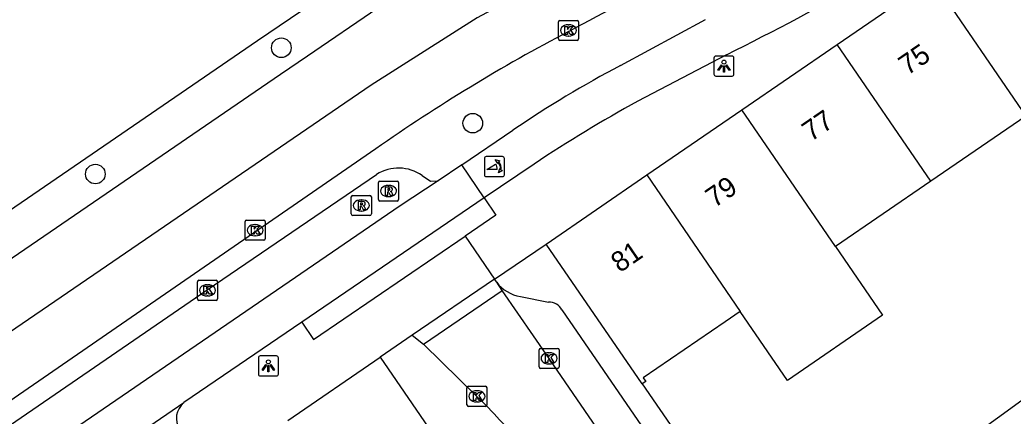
# Model space of a CAD drawing. Extents: x 158087 to 159494, y 382905 to 383981.
# Drawn here: x 158278.93 to 158328.44, y 383409.32 to 383429.07 of the extents above; entities that cross this region are included whole.
import ezdxf

# ---------------------------------------------------------------- set-up
doc = ezdxf.new("R2010")
doc.units = 0
for name, color, linetype in [('IMGEO_Boom', 7, 'Continuous'), ('IMGEO_Fietspad_gesloten', 7, 'Continuous'), ('IMGEO_Kolk', 7, 'Continuous'), ('IMGEO_Lichtpunt', 7, 'Continuous'), ('IMGEO_OVBaan_gesloten', 7, 'Continuous'), ('IMGEO_Pand', 7, 'Continuous'), ('IMGEO_Pand_nummerreeks', 7, 'Continuous'), ('IMGEO_Poller', 7, 'Continuous'), ('IMGEO_Rijbaan_lokaal_open', 7, 'Continuous'), ('IMGEO_Rijbaan_regionaal_gesloten', 7, 'Continuous'), ('IMGEO_Rioolput', 7, 'Continuous'), ('IMGEO_Voetpad_open', 7, 'Continuous')]:
    doc.layers.add(name, color=color, linetype=linetype)

msp = doc.modelspace()

# ---------------------------------------------------------------- linework, layer by layer
at = {"layer": 'IMGEO_Boom'}
for centre in [(158291.962, 383427.676), (158301.506, 383423.917), (158282.693, 383421.382)]:
    msp.add_circle(centre, 0.489, dxfattribs=at)
at = {"layer": 'IMGEO_Fietspad_gesloten'}
for points in [[(158308.874, 383426.798), (158313.101, 383429.091)], [(158314.147, 383427.332), (158309.736, 383425.009)], [(158300.957, 383421.848), (158303.508, 383423.573)], [(158300.957, 383421.848), (158299.772, 383421.047)], [(158302.072, 383420.198), (158300.957, 383421.848)], [(158304.567, 383421.882), (158302.072, 383420.198)], [(158302.072, 383420.198), (158292.984, 383413.998)], [(158292.984, 383413.998), (158287.104, 383409.987)], [(158251.53, 383385.606), (158287.104, 383409.987)]]:
    msp.add_lwpolyline(points, dxfattribs=at)
for centre, radius, start, end in [((158263.884, 383529.699), 114.041, 296.15135, 304.19655), ((158336.111, 383375.403), 58.166, 117.92119, 124.09108), ((158340.553, 383368.232), 64.601, 118.49195, 123.85195)]:
    msp.add_arc(centre, radius, start, end, dxfattribs=at)
at = {"layer": 'IMGEO_Kolk'}
for p, q in [((158305.774, 383428.116), (158305.774, 383428.968)), ((158305.849, 383429.042), (158306.701, 383429.042)), ((158306.775, 383428.968), (158306.775, 383428.116)), ((158306.262, 383428.822), (158306.287, 383428.822)), ((158306.701, 383428.042), (158305.849, 383428.042)), ((158306.285, 383428.262), (158306.26, 383428.262)), ((158290.231, 383419.083), (158291.083, 383419.083)), ((158290.156, 383418.157), (158290.156, 383419.009)), ((158290.644, 383418.863), (158290.669, 383418.863)), ((158291.157, 383419.009), (158291.157, 383418.157)), ((158291.083, 383418.083), (158290.231, 383418.083)), ((158290.667, 383418.303), (158290.642, 383418.303)), ((158287.856, 383416.087), (158288.708, 383416.087)), ((158287.781, 383415.161), (158287.781, 383416.013)), ((158288.269, 383415.867), (158288.294, 383415.867)), ((158288.782, 383416.013), (158288.782, 383415.161)), ((158288.708, 383415.087), (158287.856, 383415.087)), ((158288.292, 383415.307), (158288.267, 383415.307)), ((158304.807, 383411.768), (158304.807, 383412.62)), ((158304.882, 383412.694), (158305.734, 383412.694)), ((158305.808, 383412.62), (158305.808, 383411.768)), ((158305.295, 383412.474), (158305.32, 383412.474)), ((158305.734, 383411.694), (158304.882, 383411.694)), ((158305.318, 383411.914), (158305.293, 383411.914)), ((158301.212, 383409.875), (158301.212, 383410.727)), ((158301.287, 383410.801), (158302.139, 383410.801)), ((158302.213, 383410.727), (158302.213, 383409.875)), ((158301.7, 383410.581), (158301.725, 383410.581)), ((158302.139, 383409.801), (158301.287, 383409.801)), ((158301.723, 383410.021), (158301.698, 383410.021))]:
    msp.add_line(p, q, dxfattribs=at)
for points in [[(158305.774, 383428.116), (158305.774, 383428.968)], [(158305.849, 383429.042), (158306.701, 383429.042)], [(158306.775, 383428.968), (158306.775, 383428.116)], [(158306.095, 383428.742), (158306.218, 383428.742), (158306.218, 383428.591), (158306.348, 383428.742), (158306.512, 383428.742), (158306.366, 383428.591), (158306.519, 383428.342), (158306.367, 383428.342), (158306.282, 383428.506), (158306.218, 383428.439), (158306.218, 383428.342), (158306.095, 383428.342), (158306.095, 383428.742)], [(158306.701, 383428.042), (158305.849, 383428.042)], [(158290.231, 383419.083), (158291.083, 383419.083)], [(158290.156, 383418.157), (158290.156, 383419.009)], [(158290.477, 383418.783), (158290.6, 383418.783), (158290.6, 383418.632), (158290.73, 383418.783), (158290.894, 383418.783), (158290.748, 383418.632), (158290.901, 383418.383), (158290.749, 383418.383), (158290.664, 383418.547), (158290.6, 383418.48), (158290.6, 383418.383), (158290.477, 383418.383), (158290.477, 383418.783)], [(158291.157, 383419.009), (158291.157, 383418.157)], [(158291.083, 383418.083), (158290.231, 383418.083)], [(158287.856, 383416.087), (158288.708, 383416.087)], [(158287.781, 383415.161), (158287.781, 383416.013)], [(158288.102, 383415.787), (158288.225, 383415.787), (158288.225, 383415.636), (158288.355, 383415.787), (158288.519, 383415.787), (158288.373, 383415.636), (158288.526, 383415.387), (158288.374, 383415.387), (158288.289, 383415.551), (158288.225, 383415.484), (158288.225, 383415.387), (158288.102, 383415.387), (158288.102, 383415.787)], [(158288.782, 383416.013), (158288.782, 383415.161)], [(158288.708, 383415.087), (158287.856, 383415.087)], [(158304.807, 383411.768), (158304.807, 383412.62)], [(158304.882, 383412.694), (158305.734, 383412.694)], [(158305.808, 383412.62), (158305.808, 383411.768)], [(158305.128, 383412.394), (158305.251, 383412.394), (158305.251, 383412.243), (158305.381, 383412.394), (158305.545, 383412.394), (158305.399, 383412.243), (158305.552, 383411.994), (158305.4, 383411.994), (158305.315, 383412.158), (158305.251, 383412.091), (158305.251, 383411.994), (158305.128, 383411.994), (158305.128, 383412.394)], [(158305.734, 383411.694), (158304.882, 383411.694)], [(158301.212, 383409.875), (158301.212, 383410.727)], [(158301.287, 383410.801), (158302.139, 383410.801)], [(158302.213, 383410.727), (158302.213, 383409.875)], [(158301.533, 383410.501), (158301.656, 383410.501), (158301.656, 383410.35), (158301.786, 383410.501), (158301.95, 383410.501), (158301.804, 383410.35), (158301.957, 383410.101), (158301.805, 383410.101), (158301.72, 383410.265), (158301.656, 383410.198), (158301.656, 383410.101), (158301.533, 383410.101), (158301.533, 383410.501)], [(158302.139, 383409.801), (158301.287, 383409.801)]]:
    msp.add_lwpolyline(points, dxfattribs=at)
for centre, start, end in [((158305.851, 383428.966), 91.552, 178.448), ((158305.851, 383428.966), 91.552, 178.448), ((158306.699, 383428.966), 1.552, 88.448), ((158306.699, 383428.966), 1.552, 88.448), ((158305.851, 383428.118), 181.552, 268.448), ((158305.851, 383428.118), 181.552, 268.448), ((158306.699, 383428.118), 271.552, 358.448), ((158306.699, 383428.118), 271.552, 358.448), ((158290.233, 383419.007), 91.552, 178.448), ((158290.233, 383419.007), 91.552, 178.448), ((158291.081, 383419.007), 1.552, 88.448), ((158291.081, 383419.007), 1.552, 88.448), ((158290.233, 383418.159), 181.552, 268.448), ((158290.233, 383418.159), 181.552, 268.448), ((158291.081, 383418.159), 271.552, 358.448), ((158291.081, 383418.159), 271.552, 358.448), ((158287.858, 383416.011), 91.552, 178.448), ((158287.858, 383416.011), 91.552, 178.448), ((158288.706, 383416.011), 1.552, 88.448), ((158288.706, 383416.011), 1.552, 88.448), ((158287.858, 383415.163), 181.552, 268.448), ((158287.858, 383415.163), 181.552, 268.448), ((158288.706, 383415.163), 271.552, 358.448), ((158288.706, 383415.163), 271.552, 358.448), ((158304.884, 383412.618), 91.552, 178.448), ((158304.884, 383412.618), 91.552, 178.448), ((158305.732, 383412.618), 1.552, 88.448), ((158305.732, 383412.618), 1.552, 88.448), ((158304.884, 383411.77), 181.552, 268.448), ((158304.884, 383411.77), 181.552, 268.448), ((158305.732, 383411.77), 271.552, 358.448), ((158305.732, 383411.77), 271.552, 358.448), ((158301.289, 383410.725), 91.552, 178.448), ((158301.289, 383410.725), 91.552, 178.448), ((158302.137, 383410.725), 1.552, 88.448), ((158302.137, 383410.725), 1.552, 88.448), ((158301.289, 383409.877), 181.552, 268.448), ((158301.289, 383409.877), 181.552, 268.448), ((158302.137, 383409.877), 271.552, 358.448), ((158302.137, 383409.877), 271.552, 358.448)]:
    msp.add_arc(centre, 0.0765, start, end, dxfattribs=at)
for centre, major_axis, ratio, start_param, end_param in [((158306.261, 383428.542), (-0.387, 0.002), 0.722429, 4.712389, 7.853982), ((158306.286, 383428.542), (-0.39, 0.002), 0.717154, 1.570796, 4.712389), ((158290.643, 383418.583), (-0.387, 0.002), 0.722429, 4.712389, 7.853982), ((158290.668, 383418.583), (-0.39, 0.002), 0.717154, 1.570796, 4.712389), ((158288.268, 383415.587), (-0.387, 0.002), 0.722429, 4.712389, 7.853982), ((158288.293, 383415.587), (-0.39, 0.002), 0.717154, 1.570796, 4.712389), ((158305.294, 383412.194), (-0.387, 0.002), 0.722429, 4.712389, 7.853982), ((158305.319, 383412.194), (-0.39, 0.002), 0.717154, 1.570796, 4.712389), ((158301.699, 383410.301), (-0.387, 0.002), 0.722429, 4.712389, 7.853982), ((158301.724, 383410.301), (-0.39, 0.002), 0.717154, 1.570796, 4.712389)]:
    msp.add_ellipse(centre, major_axis=major_axis, ratio=ratio, start_param=start_param, end_param=end_param, dxfattribs=at)
at = {"layer": 'IMGEO_Lichtpunt'}
for p, q in [((158313.526, 383427.163), (158313.526, 383426.356)), ((158313.526, 383427.163), (158313.526, 383426.356)), ((158314.428, 383427.258), (158313.62, 383427.258)), ((158314.428, 383427.258), (158313.62, 383427.258)), ((158314.522, 383426.356), (158314.522, 383427.163)), ((158314.522, 383426.356), (158314.522, 383427.163)), ((158313.62, 383426.262), (158314.428, 383426.262)), ((158313.62, 383426.262), (158314.428, 383426.262)), ((158290.817, 383412.221), (158290.817, 383411.414)), ((158290.817, 383412.221), (158290.817, 383411.414)), ((158291.719, 383412.316), (158290.911, 383412.316)), ((158291.719, 383412.316), (158290.911, 383412.316)), ((158291.813, 383411.414), (158291.813, 383412.221)), ((158291.813, 383411.414), (158291.813, 383412.221)), ((158290.911, 383411.32), (158291.719, 383411.32)), ((158290.911, 383411.32), (158291.719, 383411.32))]:
    msp.add_line(p, q, dxfattribs=at)
for points in [[(158313.9, 383426.827), (158313.939, 383426.799), (158313.751, 383426.537), (158313.713, 383426.564), (158313.9, 383426.827)], [(158314.002, 383426.779), (158314.049, 383426.779), (158314.049, 383426.457), (158314.002, 383426.457), (158314.002, 383426.779)], [(158314.112, 383426.799), (158314.15, 383426.826), (158314.337, 383426.564), (158314.298, 383426.536), (158314.112, 383426.799)], [(158291.191, 383411.885), (158291.23, 383411.857), (158291.042, 383411.595), (158291.004, 383411.622), (158291.191, 383411.885)], [(158291.293, 383411.837), (158291.34, 383411.837), (158291.34, 383411.515), (158291.293, 383411.515), (158291.293, 383411.837)], [(158291.403, 383411.857), (158291.441, 383411.884), (158291.628, 383411.622), (158291.589, 383411.594), (158291.403, 383411.857)]]:
    msp.add_lwpolyline(points, dxfattribs=at)
for centre in [(158314.025, 383426.961), (158291.316, 383412.019)]:
    msp.add_circle(centre, 0.0994, dxfattribs=at)
for centre, start, end in [((158313.62, 383427.163), 90, 180), ((158313.62, 383427.163), 90, 180), ((158314.428, 383427.163), 0, 90), ((158314.428, 383427.163), 0, 90), ((158313.62, 383426.356), 180, 270), ((158313.62, 383426.356), 180, 270), ((158314.428, 383426.356), 270, 0), ((158314.428, 383426.356), 270, 360), ((158290.911, 383412.221), 90, 180), ((158290.911, 383412.221), 90, 180), ((158291.719, 383412.221), 0, 90), ((158291.719, 383412.221), 0, 90), ((158290.911, 383411.414), 180, 270), ((158290.911, 383411.414), 180, 270), ((158291.719, 383411.414), 270, 0), ((158291.719, 383411.414), 270, 360)]:
    msp.add_arc(centre, 0.0946, start, end, dxfattribs=at)
at = {"layer": 'IMGEO_OVBaan_gesloten'}
msp.add_lwpolyline([(158120.71, 383311.282), (158126.593, 383315.309), (158126.488, 383315.5), (158225.683, 383383.423), (158290.775, 383428.034), (158292.413, 383429.156), (158295.539, 383431.28)], dxfattribs=at)
at = {"layer": 'IMGEO_Pand'}
for points in [[(158319.661, 383427.841), (158324.402, 383431.093)], [(158324.402, 383431.093), (158329.077, 383424.265)], [(158314.919, 383424.588), (158319.661, 383427.841)], [(158324.33, 383421.02), (158319.661, 383427.841)], [(158310.178, 383421.335), (158314.919, 383424.588)], [(158319.583, 383417.775), (158314.919, 383424.588)], [(158329.077, 383424.265), (158324.33, 383421.02)], [(158305.161, 383417.894), (158310.178, 383421.335)], [(158310.178, 383421.335), (158314.837, 383414.53)], [(158324.33, 383421.02), (158319.583, 383417.775)], [(158309.947, 383410.918), (158305.161, 383417.894)], [(158319.583, 383417.775), (158321.932, 383414.344), (158317.188, 383411.097), (158314.837, 383414.53)], [(158314.837, 383414.53), (158314.083, 383414.015), (158310.005, 383411.225), (158310.129, 383411.043), (158309.947, 383410.918)], [(158292.28, 383409.105), (158296.89, 383412.261)], [(158296.89, 383412.261), (158301.675, 383405.273)], [(158331.716, 383406.574), (158329.057, 383410.235), (158326.259, 383408.204), (158328.856, 383404.628)]]:
    msp.add_lwpolyline(points, dxfattribs=at)
at = {"layer": 'IMGEO_Poller'}
for p, q in [((158302.085, 383422.155), (158302.085, 383421.348)), ((158302.085, 383422.155), (158302.085, 383421.348)), ((158302.987, 383422.25), (158302.179, 383422.25)), ((158302.987, 383422.25), (158302.179, 383422.25)), ((158303.081, 383421.348), (158303.081, 383422.155)), ((158303.081, 383421.348), (158303.081, 383422.155)), ((158302.179, 383421.253), (158302.987, 383421.253)), ((158302.179, 383421.253), (158302.987, 383421.253))]:
    msp.add_line(p, q, dxfattribs=at)
for points in [[(158302.764, 383421.979), (158302.752, 383421.906), (158302.627, 383422.111)], [(158302.627, 383422.111), (158302.858, 383422.045), (158302.787, 383422.013)], [(158302.72, 383421.606), (158302.207, 383421.606), (158302.637, 383421.881)], [(158302.78, 383421.434), (158302.846, 383421.665), (158302.876, 383421.597)], [(158302.912, 383421.57), (158302.984, 383421.559), (158302.78, 383421.434)]]:
    msp.add_lwpolyline(points, dxfattribs=at)
for centre, radius, start, end in [((158302.179, 383422.155), 0.0946, 90, 180), ((158302.179, 383422.155), 0.0946, 90, 180), ((158302.406, 383421.666), 0.516, 349.3569, 42.2912), ((158302.987, 383422.155), 0.0946, 0, 90), ((158302.987, 383422.155), 0.0946, 0, 90), ((158302.392, 383421.656), 0.332, 351.3247, 42.4854), ((158302.406, 383421.666), 0.476, 351.7527, 41.1691), ((158302.179, 383421.348), 0.0946, 180, 270), ((158302.179, 383421.348), 0.0946, 180, 270), ((158302.987, 383421.348), 0.0946, 270, 0), ((158302.987, 383421.348), 0.0946, 270, 0)]:
    msp.add_arc(centre, radius, start, end, dxfattribs=at)
at = {"layer": 'IMGEO_Rijbaan_lokaal_open'}
for points in [[(158299.772, 383421.047), (158297.888, 383419.791), (158249.821, 383386.895), (158168.177, 383331.08), (158135.484, 383308.657)], [(158136.281, 383311.619), (158143.906, 383316.851), (158156.489, 383325.454), (158158.334, 383326.705), (158177.739, 383340.005), (158216.514, 383366.493), (158235.922, 383379.756), (158248.501, 383388.378), (158270.547, 383403.457), (158288.26, 383415.605), (158296.713, 383421.366)], [(158298.978, 383421.305), (158299.394, 383421.023), (158299.772, 383421.047)], [(158302.59, 383416.143), (158298.48, 383413.344)], [(158302.697, 383415.987), (158302.59, 383416.143)], [(158299.049, 383412.9), (158302.976, 383415.583)], [(158302.976, 383415.583), (158302.697, 383415.987)], [(158313.971, 383399.562), (158313.439, 383400.345), (158305.308, 383412.194), (158302.976, 383415.583)], [(158298.48, 383413.344), (158299.049, 383412.9)], [(158301.714, 383410.302), (158299.049, 383412.9)]]:
    msp.add_lwpolyline(points, dxfattribs=at)
for centre, radius, start, end in [((158297.8, 383419.64), 2.039, 54.7104, 122.2042), ((158283.985, 383391.99), 25.488, 38.6275, 45.927)]:
    msp.add_arc(centre, radius, start, end, dxfattribs=at)
at = {"layer": 'IMGEO_Rijbaan_regionaal_gesloten'}
for points in [[(158343.559, 383454.746), (158337.813, 383450.749), (158323.595, 383440.705), (158319.89, 383438.29), (158306.888, 383431.938), (158301.723, 383429.162), (158296.442, 383425.805), (158206.611, 383364.391), (158200.003, 383359.875), (158193.317, 383355.261), (158180.047, 383346.206), (158173.4, 383341.65), (158163.611, 383334.93), (158153.45, 383328.028), (158150.139, 383325.717), (158140.153, 383318.963), (158130.088, 383311.713), (158120.725, 383304.43), (158110.059, 383297.015)], [(158122.274, 383309.273), (158125.748, 383312.11), (158126.526, 383312.744), (158131.316, 383316.373), (158152.807, 383331.103), (158226.339, 383381.483), (158291.923, 383426.355), (158293.27, 383427.277), (158296.765, 383429.673)], [(158296.668, 383422.637), (158250.34, 383390.703), (158239.558, 383383.344), (158169.725, 383335.466), (158142.338, 383316.977), (158135.713, 383312.45)]]:
    msp.add_lwpolyline(points, dxfattribs=at)
for centre, radius, start, end in [((158350.446, 383346.201), 93.392, 114.40002, 118.21966), ((158347.63, 383349.756), 88.932, 117.70442, 124.96317)]:
    msp.add_arc(centre, radius, start, end, dxfattribs=at)
at = {"layer": 'IMGEO_Rioolput'}
for p, q in [((158296.88, 383421.034), (158297.732, 383421.034)), ((158296.805, 383420.108), (158296.805, 383420.96)), ((158297.293, 383420.814), (158297.318, 383420.814)), ((158297.806, 383420.96), (158297.806, 383420.108)), ((158295.449, 383419.391), (158295.449, 383420.243)), ((158295.524, 383420.317), (158296.376, 383420.317)), ((158295.937, 383420.097), (158295.962, 383420.097)), ((158296.45, 383420.243), (158296.45, 383419.391)), ((158297.732, 383420.034), (158296.88, 383420.034)), ((158297.316, 383420.254), (158297.291, 383420.254)), ((158295.96, 383419.537), (158295.935, 383419.537)), ((158296.376, 383419.317), (158295.524, 383419.317))]:
    msp.add_line(p, q, dxfattribs=at)
for points in [[(158296.88, 383421.034), (158297.732, 383421.034)], [(158296.805, 383420.108), (158296.805, 383420.96)], [(158297.394, 383420.732), (158297.142, 383420.734), (158297.142, 383420.334)], [(158297.32, 383420.653), (158297.266, 383420.653), (158297.266, 383420.572)], [(158297.266, 383420.572), (158297.318, 383420.572)], [(158297.806, 383420.96), (158297.806, 383420.108)], [(158295.449, 383419.391), (158295.449, 383420.243)], [(158295.524, 383420.317), (158296.376, 383420.317)], [(158296.45, 383420.243), (158296.45, 383419.391)], [(158297.732, 383420.034), (158296.88, 383420.034)], [(158297.142, 383420.334), (158297.266, 383420.334), (158297.266, 383420.496), (158297.277, 383420.496)], [(158297.324, 383420.467), (158297.395, 383420.334), (158297.535, 383420.334), (158297.47, 383420.46)], [(158296.038, 383420.015), (158295.786, 383420.017), (158295.786, 383419.617)], [(158295.786, 383419.617), (158295.91, 383419.617), (158295.91, 383419.779), (158295.921, 383419.779)], [(158295.964, 383419.936), (158295.91, 383419.936), (158295.91, 383419.855)], [(158295.91, 383419.855), (158295.962, 383419.855)], [(158295.968, 383419.75), (158296.039, 383419.617), (158296.179, 383419.617), (158296.114, 383419.743)], [(158296.376, 383419.317), (158295.524, 383419.317)]]:
    msp.add_lwpolyline(points, dxfattribs=at)
for centre, radius, start, end in [((158296.882, 383420.958), 0.0765, 91.552, 178.448), ((158296.882, 383420.958), 0.0765, 91.552, 178.448), ((158297.73, 383420.958), 0.0765, 1.552, 88.448), ((158297.73, 383420.958), 0.0765, 1.552, 88.448), ((158297.302, 383420.761), 0.19, 274.7715, 282.9687), ((158297.326, 383420.557), 0.0964, 77.0061, 93.1865), ((158297.34, 383420.614), 0.0378, 276.6634, 79.6772), ((158297.393, 383420.622), 0.109, 350.3612, 89.416), ((158297.391, 383420.622), 0.112, 277.5842, 350.9817), ((158295.526, 383420.241), 0.0765, 91.552, 178.448), ((158295.526, 383420.241), 0.0765, 91.552, 178.448), ((158296.374, 383420.241), 0.0765, 1.552, 88.448), ((158296.374, 383420.241), 0.0765, 1.552, 88.448), ((158296.882, 383420.11), 0.0765, 181.552, 268.448), ((158296.882, 383420.11), 0.0765, 181.552, 268.448), ((158297.276, 383420.443), 0.0533, 26.0293, 88.6989), ((158297.375, 383420.407), 0.108, 29.5134, 73.7905), ((158297.73, 383420.11), 0.0765, 271.552, 358.448), ((158297.73, 383420.11), 0.0765, 271.552, 358.448), ((158295.92, 383419.726), 0.0533, 26.0293, 88.6989), ((158295.946, 383420.044), 0.19, 274.7715, 282.9687), ((158295.97, 383419.84), 0.0964, 77.0061, 93.1865), ((158295.984, 383419.897), 0.0378, 276.6634, 79.6772), ((158296.037, 383419.905), 0.109, 350.3612, 89.416), ((158296.035, 383419.905), 0.112, 277.5842, 350.9817), ((158296.019, 383419.69), 0.108, 29.5134, 73.7905), ((158295.526, 383419.393), 0.0765, 181.552, 268.448), ((158295.526, 383419.393), 0.0765, 181.552, 268.448), ((158296.374, 383419.393), 0.0765, 271.552, 358.448), ((158296.374, 383419.393), 0.0765, 271.552, 358.448)]:
    msp.add_arc(centre, radius, start, end, dxfattribs=at)
for centre, major_axis, ratio, start_param, end_param in [((158297.292, 383420.534), (-0.387, 0.002), 0.722429, 4.712389, 7.853982), ((158297.317, 383420.534), (-0.39, 0.002), 0.717154, 1.570796, 4.712389), ((158295.936, 383419.817), (-0.387, 0.002), 0.722429, 4.712389, 7.853982), ((158295.961, 383419.817), (-0.39, 0.002), 0.717154, 1.570796, 4.712389)]:
    msp.add_ellipse(centre, major_axis=major_axis, ratio=ratio, start_param=start_param, end_param=end_param, dxfattribs=at)
at = {"layer": 'IMGEO_Voetpad_open'}
for points in [[(158302.072, 383420.198), (158302.658, 383419.339), (158301.124, 383418.292)], [(158292.984, 383413.998), (158293.57, 383413.139), (158301.124, 383418.292)], [(158301.124, 383418.292), (158302.59, 383416.143)], [(158302.59, 383416.143), (158305.161, 383417.894)], [(158303.877, 383415.282), (158305.282, 383415.004)], [(158305.946, 383414.606), (158315.023, 383401.397)], [(158298.48, 383413.344), (158296.89, 383412.261)], [(158309.947, 383410.918), (158318.931, 383397.868)]]:
    msp.add_lwpolyline(points, dxfattribs=at)
for centre, radius, start, end in [((158304.159, 383417.094), 1.834, 217.1293, 261.1577), ((158305.292, 383414.268), 0.736, 27.352, 90.7713), ((158287.746, 383409.201), 1.015, 129.2359, 213.2269)]:
    msp.add_arc(centre, radius, start, end, dxfattribs=at)

# ---------------------------------------------------------------- texts
at = {"layer": 'IMGEO_Pand_nummerreeks'}
for s, rotation, p in [('75', 34.45, (158323.172, 383426.272)), ('77', 34.45, (158318.361, 383422.972)), ('79', 34.452, (158313.552, 383419.672)), ('81', 34.45, (158308.833, 383416.436))]:
    msp.add_text(s, height=1, rotation=rotation, dxfattribs=at).set_placement(p)

doc.saveas('drawing.dxf')
